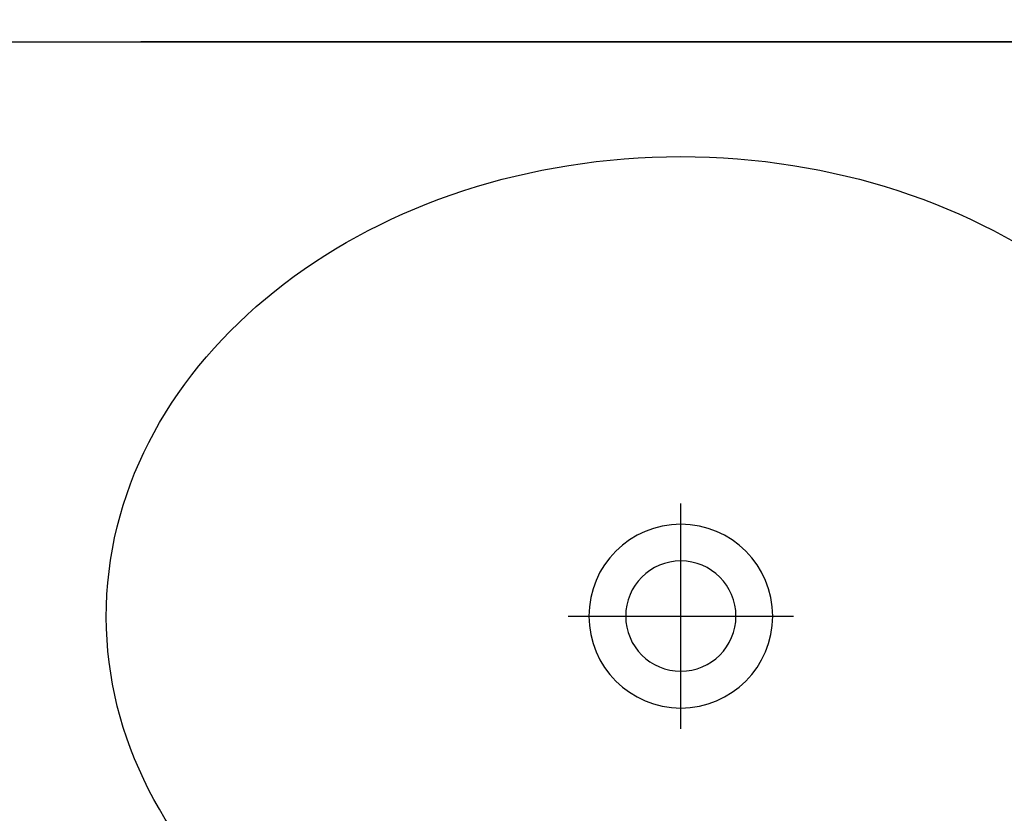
# Model space of a CAD drawing. Header units: millimetres. Extents: x 7483 to 13091, y 8111 to 13871.
# Tile 621 of 656: x 11423 to 11466, y 9731 to 9765. Entities that reach past the tile are written whole.
import ezdxf

# ---------------------------------------------------------------- set-up
doc = ezdxf.new("R2010")
doc.units = ezdxf.units.MM
doc.linetypes.add('DASHED', pattern=[19.05, 12.7, -6.35])
doc.layers.add('Wyposazenie Wew - Urzadzenia Sanitarne', color=6, linetype='Continuous')

# ---------------------------------------------------------------- blocks, each defined once
blk = doc.blocks.new('*U676')
at = {"color": 9, "true_color": 0xb8b8b8}
for points in [[(0, -25.1), (0, -34.9)], [(-4.9, -30), (4.9, -30)]]:
    blk.add_lwpolyline(points, dxfattribs=at)
at = {"color": 9, "linetype": 'DASHED', "ltscale": 5, "true_color": 0xb8b8b8}
blk.add_lwpolyline([(-40, -55), (-40, -105), (40, -105), (40, -55), (-40, -55), (40, -105), (-40, -105), (40, -55)], dxfattribs=at)
for radius in [4, 2.4]:
    blk.add_circle((0, -30), radius)
blk.add_ellipse((0, -30), major_axis=(-25, 0), ratio=0.8, start_param=4.807479, end_param=10.900484)
blk.add_point((0, -55))

msp = doc.modelspace()

# ---------------------------------------------------------------- linework, layer by layer
at = {"layer": 'Wyposazenie Wew - Urzadzenia Sanitarne'}
msp.add_lwpolyline([(11317.1975, 9764.4116), (11812.1975, 9764.4116), (11812.1975, 9709.4116), (11317.1975, 9709.4116)], close=True, dxfattribs=at)

# ---------------------------------------------------------------- block references
at = {"layer": 'Wyposazenie Wew - Urzadzenia Sanitarne', "xscale": -1, "rotation": 180}
msp.add_blockref('*U676', (11452.1975, 9709.4116), dxfattribs=at)

doc.saveas('drawing.dxf')
